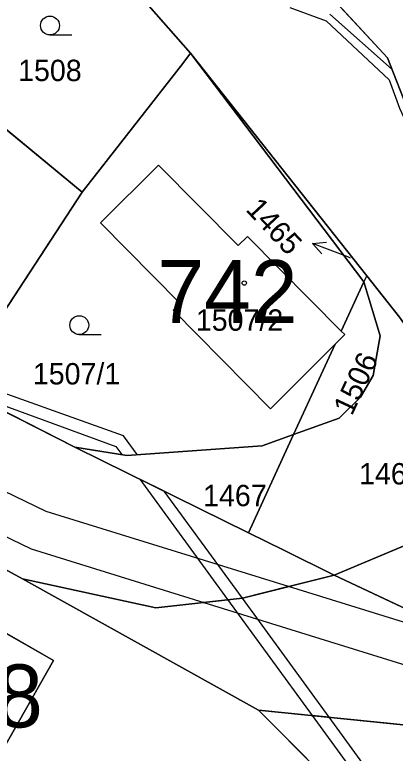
# Model space of a CAD drawing. Extents: x -689422 to -685210, y -987725 to -982160.
# Drawn here: x -687515.9 to -687485.6, y -985197.4 to -985138.7 of the extents above; entities that cross this region are included whole.
import ezdxf

# ---------------------------------------------------------------- set-up
doc = ezdxf.new("R2010")
doc.units = 0
for name, color, linetype in [('KN_Budovy', 7, 'Continuous'), ('KN_Budovy_cisla_domovni', 7, 'Continuous'), ('KN_Hranice_parcel', 7, 'Continuous'), ('KN_Parcelni cisla', 7, 'Continuous'), ('KN_Parcelni cisla_sipky', 7, 'Continuous'), ('KN_Polygon parcely', 7, 'Continuous'), ('KN_POZEMKY_ORNA PUDA', 7, 'Continuous'), ('KN_POZEMKY_OSTATNI PLOCHA', 7, 'Continuous'), ('KN_POZEMKY_ZAHRADA', 7, 'Continuous'), ('KN_POZEMKY_ZASTAVENA PLOCHA', 7, 'Continuous'), ('KN_VYUZITI_16_ostatni plocha_silnice', 7, 'Continuous'), ('KN_VYUZITI_17_ostatni plocha_ostatni komunikace', 7, 'Continuous'), ('KN_VYUZITI_26_ostatni plocha_jina plocha', 7, 'Continuous'), ('KN_Věcná břemena k části', 7, 'Continuous'), ('KN_Značky budov', 7, 'Continuous'), ('KN_Značky kultur', 7, 'Continuous')]:
    doc.layers.add(name, color=color, linetype=linetype)

msp = doc.modelspace()

# ---------------------------------------------------------------- linework, layer by layer
at = {"layer": 'KN_Budovy'}
for points in [[(-687509.07, -985155.23), (-687502.75, -985161.61), (-687503.3, -985162.16), (-687495.55, -985170.01), (-687490.4, -985164.88), (-687489.64, -985164.12), (-687489.92, -985163.84), (-687497.39, -985156.32), (-687498.11, -985157.04), (-687504.45, -985150.63)], [(-687517.94, -985199.04), (-687512.8, -985190.03), (-687520.02, -985185.9), (-687521.57, -985188.61), (-687523.48, -985187.55), (-687525.44, -985190.94), (-687523.52, -985192.03), (-687525.14, -985194.87)]]:
    msp.add_lwpolyline(points, close=True, dxfattribs=at)
at = {"layer": 'KN_Hranice_parcel'}
for p, q in [((-687512.44, -985129.75), (-687501.92, -985141.73)), ((-687523.89, -985141.78), (-687510.53, -985152.78)), ((-687501.92, -985141.73), (-687488.12, -985159.92)), ((-687487.9, -985159.44), (-687501.92, -985141.73)), ((-687520.91, -985168.67), (-687510.53, -985152.78)), ((-687488.12, -985159.92), (-687487.9, -985159.44)), ((-687488.12, -985159.92), (-687489.92, -985163.84)), ((-687490.4, -985164.88), (-687493.71, -985172.07)), ((-687522.02, -985179.85), (-687515.26, -985183.53)), ((-687515.26, -985183.53), (-687496.51, -985193.97)), ((-687496.51, -985193.97), (-687482.36, -985195.41))]:
    msp.add_line(p, q, dxfattribs=at)
for points in [[(-687498.39, -985128.96), (-687486.24, -985142.11), (-687484.53, -985146.5)], [(-687510.53, -985152.78), (-687502.53, -985142.57), (-687501.92, -985141.73)], [(-687490.4, -985164.88), (-687495.55, -985170.01), (-687503.3, -985162.16), (-687502.75, -985161.61), (-687509.07, -985155.23), (-687504.45, -985150.63), (-687498.11, -985157.04), (-687497.39, -985156.32), (-687489.92, -985163.84)], [(-687476.15, -985175.65), (-687485.3, -985162.72), (-687487.9, -985159.44)], [(-687488.12, -985159.92), (-687486.82, -985164.22), (-687487.38, -985167.37), (-687488.4, -985169.09), (-687490.1, -985170.77), (-687493.71, -985172.07)], [(-687489.92, -985163.84), (-687489.64, -985164.12), (-687490.4, -985164.88)], [(-687511.11, -985173.07), (-687517.42, -985169.87), (-687520.91, -985168.67)], [(-687493.71, -985172.07), (-687496.2, -985172.97), (-687506.96, -985173.72), (-687511.11, -985173.07)], [(-687493.71, -985172.07), (-687494.16, -985173.05), (-687497.3, -985179.87)], [(-687497.3, -985179.87), (-687508.96, -985174.13), (-687511.11, -985173.07)], [(-687476.15, -985175.65), (-687479.89, -985178.78), (-687490.49, -985183.23)], [(-687497.3, -985179.87), (-687494.5, -985181.25), (-687490.49, -985183.23)], [(-687490.49, -985183.23), (-687497.78, -985185.06), (-687504.67, -985185.84), (-687515.26, -985183.53)], [(-687461.38, -985189.63), (-687463.66, -985192.44), (-687478.69, -985188.79), (-687490.49, -985183.23)], [(-687517.94, -985199.04), (-687525.14, -985194.87), (-687523.52, -985192.03), (-687525.44, -985190.94), (-687523.48, -985187.55), (-687521.57, -985188.61), (-687520.02, -985185.9), (-687512.8, -985190.03), (-687517.94, -985199.04)], [(-687496.51, -985193.97), (-687488.82, -985201.7), (-687471.24, -985213.23)]]:
    msp.add_lwpolyline(points, dxfattribs=at)
at = {"layer": 'KN_Parcelni cisla_sipky'}
for p, q in [((-687492.212, -985156.865), (-687491.097, -985156.756)), ((-687489.41, -985157.94), (-687492.212, -985156.865)), ((-687492.212, -985156.865), (-687491.456, -985157.691)), ((-687489.18, -985158.04), (-687489.41, -985157.94))]:
    msp.add_line(p, q, dxfattribs=at)
at = {"layer": 'KN_Polygon parcely'}
for points in [[(-687477.82, -985079.87), (-687478.46, -985083.17), (-687478.74, -985084.59), (-687487.2, -985098.53), (-687496.1, -985107.65), (-687501.42, -985117.68), (-687501.06, -985119.02), (-687495.2, -985117.45), (-687494.29, -985120.83), (-687493.43, -985124.03), (-687492.53, -985127.39), (-687498.39, -985128.96), (-687486.24, -985142.11), (-687484.53, -985146.5), (-687481.33, -985143.96), (-687462.77, -985130.13), (-687459.26, -985128.6), (-687460.82, -985121.04), (-687463.05, -985110.27), (-687466.89, -985098.33), (-687473.31, -985078.4), (-687473.98, -985076.31)], [(-687510.53, -985152.78), (-687523.89, -985141.78), (-687545.55, -985123.7), (-687554.91, -985115.25), (-687577.01, -985137.74), (-687577.48, -985139.1), (-687537.11, -985161.39), (-687534.39, -985155.13), (-687545.1, -985149.82), (-687541.54, -985141.48), (-687518.99, -985151.11), (-687523.24, -985160.9), (-687525.6, -985166.31), (-687520.91, -985168.67)], [(-687510.53, -985152.78), (-687502.53, -985142.57), (-687501.92, -985141.73), (-687512.44, -985129.75), (-687515.05, -985132.39), (-687521.15, -985138.58), (-687523.89, -985141.78)], [(-687489.92, -985163.84), (-687488.12, -985159.92), (-687501.92, -985141.73), (-687502.53, -985142.57), (-687510.53, -985152.78), (-687520.91, -985168.67), (-687517.42, -985169.87), (-687511.11, -985173.07), (-687506.96, -985173.72), (-687496.2, -985172.97), (-687493.71, -985172.07), (-687490.4, -985164.88), (-687495.55, -985170.01), (-687503.3, -985162.16), (-687502.75, -985161.61), (-687509.07, -985155.23), (-687504.45, -985150.63), (-687498.11, -985157.04), (-687497.39, -985156.32)], [(-687501.92, -985141.73), (-687488.12, -985159.92), (-687487.9, -985159.44)], [(-687490.4, -985164.88), (-687489.64, -985164.12), (-687489.92, -985163.84), (-687497.39, -985156.32), (-687498.11, -985157.04), (-687504.45, -985150.63), (-687509.07, -985155.23), (-687502.75, -985161.61), (-687503.3, -985162.16), (-687495.55, -985170.01)], [(-687488.12, -985159.92), (-687486.82, -985164.22), (-687487.38, -985167.37), (-687488.4, -985169.09), (-687490.1, -985170.77), (-687493.71, -985172.07), (-687494.16, -985173.05), (-687497.3, -985179.87), (-687494.5, -985181.25), (-687490.49, -985183.23), (-687479.89, -985178.78), (-687476.15, -985175.65), (-687485.3, -985162.72), (-687487.9, -985159.44)], [(-687490.4, -985164.88), (-687493.71, -985172.07), (-687490.1, -985170.77), (-687488.4, -985169.09), (-687487.38, -985167.37), (-687486.82, -985164.22), (-687488.12, -985159.92), (-687489.92, -985163.84), (-687489.64, -985164.12)], [(-687511.11, -985173.07), (-687508.96, -985174.13), (-687497.3, -985179.87), (-687494.16, -985173.05), (-687493.71, -985172.07), (-687496.2, -985172.97), (-687506.96, -985173.72)], [(-687476.15, -985175.65), (-687479.89, -985178.78), (-687490.49, -985183.23), (-687478.69, -985188.79), (-687463.66, -985192.44), (-687461.38, -985189.63), (-687474.57, -985177.53)], [(-687471.24, -985213.23), (-687488.82, -985201.7), (-687496.51, -985193.97), (-687515.26, -985183.53), (-687522.02, -985179.85), (-687565.55, -985252.06), (-687533.67, -985270.95), (-687533.39, -985270.48), (-687518.37, -985280.02), (-687517.92, -985279.42), (-687494.8, -985246.63)], [(-687482.36, -985195.41), (-687481, -985195.61), (-687462.52, -985198.31), (-687455.3, -985199.67), (-687449.42, -985201.95), (-687452.77, -985199.74), (-687454.85, -985197.61), (-687461.38, -985189.63), (-687463.66, -985192.44), (-687478.69, -985188.79), (-687490.49, -985183.23), (-687497.78, -985185.06), (-687504.67, -985185.84), (-687515.26, -985183.53), (-687496.51, -985193.97)], [(-687517.94, -985199.04), (-687525.14, -985194.87), (-687523.52, -985192.03), (-687525.44, -985190.94), (-687523.48, -985187.55), (-687521.57, -985188.61), (-687520.02, -985185.9), (-687512.8, -985190.03)], [(-687517.94, -985199.04), (-687512.8, -985190.03), (-687520.02, -985185.9), (-687521.57, -985188.61), (-687523.48, -985187.55), (-687525.44, -985190.94), (-687523.52, -985192.03), (-687525.14, -985194.87)], [(-687488.82, -985201.7), (-687471.24, -985213.23), (-687459.96, -985220.36), (-687456.07, -985214.2), (-687455.88, -985213.89), (-687467.08, -985206.71), (-687482.36, -985195.41), (-687496.51, -985193.97)]]:
    msp.add_lwpolyline(points, close=True, dxfattribs=at)
for points in [[(-687452.77, -985199.74), (-687451, -985191.64), (-687479.55, -985156.68), (-687478.24, -985155.83), (-687483.15, -985149.84), (-687484.53, -985146.5), (-687486.24, -985142.11), (-687498.39, -985128.96), (-687499.29, -985125.6), (-687505.61, -985119.92), (-687515.93, -985110.64), (-687519.79, -985107.17), (-687530.18, -985097.82), (-687547.85, -985082.73)], [(-687545.22, -985101.04), (-687533.51, -985110), (-687529.47, -985113.51), (-687525.18, -985117.42), (-687515.52, -985126.77), (-687512.44, -985129.75), (-687501.92, -985141.73), (-687487.9, -985159.44), (-687485.3, -985162.72), (-687476.15, -985175.65), (-687469.96, -985179.14), (-687461.38, -985189.63), (-687454.85, -985197.61)], [(-687553.2, -985164.2), (-687522.02, -985179.85), (-687515.26, -985183.53), (-687504.67, -985185.84), (-687497.78, -985185.06), (-687490.49, -985183.23), (-687494.5, -985181.25), (-687497.3, -985179.87), (-687508.96, -985174.13), (-687511.11, -985173.07), (-687517.42, -985169.87), (-687520.91, -985168.67), (-687525.6, -985166.31), (-687537.11, -985161.39), (-687577.48, -985139.1)]]:
    msp.add_lwpolyline(points, dxfattribs=at)
at = {"layer": 'KN_POZEMKY_ORNA PUDA'}
for p, q in [((-687522.02, -985179.85), (-687515.26, -985183.53)), ((-687515.26, -985183.53), (-687496.51, -985193.97)), ((-687512.8, -985190.03), (-687520.02, -985185.9)), ((-687517.94, -985199.04), (-687512.8, -985190.03)), ((-687496.51, -985193.97), (-687488.82, -985201.7))]:
    msp.add_line(p, q, dxfattribs=at)
at = {"layer": 'KN_POZEMKY_OSTATNI PLOCHA'}
for p, q in [((-687498.39, -985128.96), (-687486.24, -985142.11)), ((-687501.92, -985141.73), (-687512.44, -985129.75)), ((-687501.92, -985141.73), (-687487.9, -985159.44)), ((-687488.12, -985159.92), (-687501.92, -985141.73)), ((-687487.9, -985159.44), (-687501.92, -985141.73)), ((-687486.24, -985142.11), (-687484.53, -985146.5)), ((-687487.9, -985159.44), (-687488.12, -985159.92)), ((-687488.12, -985159.92), (-687487.9, -985159.44)), ((-687487.9, -985159.44), (-687485.3, -985162.72)), ((-687485.3, -985162.72), (-687487.9, -985159.44)), ((-687489.92, -985163.84), (-687488.12, -985159.92)), ((-687486.82, -985164.22), (-687488.12, -985159.92)), ((-687488.12, -985159.92), (-687486.82, -985164.22)), ((-687490.4, -985164.88), (-687489.64, -985164.12)), ((-687489.64, -985164.12), (-687489.92, -985163.84)), ((-687487.38, -985167.37), (-687486.82, -985164.22)), ((-687486.82, -985164.22), (-687487.38, -985167.37)), ((-687493.71, -985172.07), (-687490.4, -985164.88)), ((-687488.4, -985169.09), (-687487.38, -985167.37)), ((-687487.38, -985167.37), (-687488.4, -985169.09)), ((-687490.1, -985170.77), (-687488.4, -985169.09)), ((-687488.4, -985169.09), (-687490.1, -985170.77)), ((-687517.42, -985169.87), (-687511.11, -985173.07)), ((-687493.71, -985172.07), (-687490.1, -985170.77)), ((-687490.1, -985170.77), (-687493.71, -985172.07)), ((-687496.2, -985172.97), (-687493.71, -985172.07)), ((-687493.71, -985172.07), (-687494.16, -985173.05)), ((-687494.16, -985173.05), (-687493.71, -985172.07)), ((-687508.96, -985174.13), (-687511.11, -985173.07)), ((-687511.11, -985173.07), (-687506.96, -985173.72)), ((-687511.11, -985173.07), (-687508.96, -985174.13)), ((-687506.96, -985173.72), (-687496.2, -985172.97)), ((-687494.16, -985173.05), (-687497.3, -985179.87)), ((-687497.3, -985179.87), (-687494.16, -985173.05)), ((-687497.3, -985179.87), (-687508.96, -985174.13)), ((-687508.96, -985174.13), (-687497.3, -985179.87)), ((-687490.49, -985183.23), (-687479.89, -985178.78)), ((-687479.89, -985178.78), (-687490.49, -985183.23)), ((-687515.26, -985183.53), (-687522.02, -985179.85)), ((-687494.5, -985181.25), (-687497.3, -985179.87)), ((-687497.3, -985179.87), (-687494.5, -985181.25)), ((-687490.49, -985183.23), (-687494.5, -985181.25)), ((-687494.5, -985181.25), (-687490.49, -985183.23)), ((-687504.67, -985185.84), (-687515.26, -985183.53)), ((-687496.51, -985193.97), (-687515.26, -985183.53)), ((-687515.26, -985183.53), (-687504.67, -985185.84)), ((-687490.49, -985183.23), (-687497.78, -985185.06)), ((-687497.78, -985185.06), (-687490.49, -985183.23)), ((-687478.69, -985188.79), (-687490.49, -985183.23)), ((-687490.49, -985183.23), (-687478.69, -985188.79)), ((-687497.78, -985185.06), (-687504.67, -985185.84)), ((-687504.67, -985185.84), (-687497.78, -985185.06)), ((-687488.82, -985201.7), (-687496.51, -985193.97)), ((-687496.51, -985193.97), (-687482.36, -985195.41)), ((-687482.36, -985195.41), (-687496.51, -985193.97))]:
    msp.add_line(p, q, dxfattribs=at)
at = {"layer": 'KN_POZEMKY_ZAHRADA'}
for p, q in [((-687486.24, -985142.11), (-687498.39, -985128.96)), ((-687512.44, -985129.75), (-687501.92, -985141.73)), ((-687510.53, -985152.78), (-687523.89, -985141.78)), ((-687523.89, -985141.78), (-687510.53, -985152.78)), ((-687501.92, -985141.73), (-687502.53, -985142.57)), ((-687502.53, -985142.57), (-687501.92, -985141.73)), ((-687501.92, -985141.73), (-687488.12, -985159.92)), ((-687484.53, -985146.5), (-687486.24, -985142.11)), ((-687502.53, -985142.57), (-687510.53, -985152.78)), ((-687510.53, -985152.78), (-687502.53, -985142.57)), ((-687504.45, -985150.63), (-687509.07, -985155.23)), ((-687498.11, -985157.04), (-687504.45, -985150.63)), ((-687510.53, -985152.78), (-687520.91, -985168.67)), ((-687520.91, -985168.67), (-687510.53, -985152.78)), ((-687509.07, -985155.23), (-687502.75, -985161.61)), ((-687497.39, -985156.32), (-687498.11, -985157.04)), ((-687489.92, -985163.84), (-687497.39, -985156.32)), ((-687488.12, -985159.92), (-687489.92, -985163.84)), ((-687502.75, -985161.61), (-687503.3, -985162.16)), ((-687503.3, -985162.16), (-687495.55, -985170.01)), ((-687495.55, -985170.01), (-687490.4, -985164.88)), ((-687490.4, -985164.88), (-687493.71, -985172.07)), ((-687511.11, -985173.07), (-687517.42, -985169.87)), ((-687493.71, -985172.07), (-687496.2, -985172.97)), ((-687506.96, -985173.72), (-687511.11, -985173.07)), ((-687496.2, -985172.97), (-687506.96, -985173.72))]:
    msp.add_line(p, q, dxfattribs=at)
at = {"layer": 'KN_POZEMKY_ZASTAVENA PLOCHA'}
for p, q in [((-687509.07, -985155.23), (-687504.45, -985150.63)), ((-687504.45, -985150.63), (-687498.11, -985157.04)), ((-687502.75, -985161.61), (-687509.07, -985155.23)), ((-687498.11, -985157.04), (-687497.39, -985156.32)), ((-687497.39, -985156.32), (-687489.92, -985163.84)), ((-687503.3, -985162.16), (-687502.75, -985161.61)), ((-687495.55, -985170.01), (-687503.3, -985162.16)), ((-687489.64, -985164.12), (-687490.4, -985164.88)), ((-687489.92, -985163.84), (-687489.64, -985164.12)), ((-687490.4, -985164.88), (-687495.55, -985170.01)), ((-687520.02, -985185.9), (-687512.8, -985190.03)), ((-687512.8, -985190.03), (-687517.94, -985199.04))]:
    msp.add_line(p, q, dxfattribs=at)
at = {"layer": 'KN_VYUZITI_16_ostatni plocha_silnice'}
for p, q in [((-687498.39, -985128.96), (-687486.24, -985142.11)), ((-687501.92, -985141.73), (-687512.44, -985129.75)), ((-687501.92, -985141.73), (-687487.9, -985159.44)), ((-687488.12, -985159.92), (-687501.92, -985141.73)), ((-687487.9, -985159.44), (-687501.92, -985141.73)), ((-687486.24, -985142.11), (-687484.53, -985146.5)), ((-687487.9, -985159.44), (-687488.12, -985159.92)), ((-687488.12, -985159.92), (-687487.9, -985159.44)), ((-687487.9, -985159.44), (-687485.3, -985162.72)), ((-687485.3, -985162.72), (-687487.9, -985159.44)), ((-687486.82, -985164.22), (-687488.12, -985159.92)), ((-687487.38, -985167.37), (-687486.82, -985164.22)), ((-687488.4, -985169.09), (-687487.38, -985167.37)), ((-687490.1, -985170.77), (-687488.4, -985169.09)), ((-687517.42, -985169.87), (-687511.11, -985173.07)), ((-687493.71, -985172.07), (-687490.1, -985170.77)), ((-687496.2, -985172.97), (-687493.71, -985172.07)), ((-687493.71, -985172.07), (-687494.16, -985173.05)), ((-687494.16, -985173.05), (-687493.71, -985172.07)), ((-687508.96, -985174.13), (-687511.11, -985173.07)), ((-687511.11, -985173.07), (-687506.96, -985173.72)), ((-687511.11, -985173.07), (-687508.96, -985174.13)), ((-687506.96, -985173.72), (-687496.2, -985172.97)), ((-687494.16, -985173.05), (-687497.3, -985179.87)), ((-687497.3, -985179.87), (-687494.16, -985173.05)), ((-687497.3, -985179.87), (-687508.96, -985174.13)), ((-687508.96, -985174.13), (-687497.3, -985179.87)), ((-687479.89, -985178.78), (-687490.49, -985183.23)), ((-687515.26, -985183.53), (-687522.02, -985179.85)), ((-687494.5, -985181.25), (-687497.3, -985179.87)), ((-687497.3, -985179.87), (-687494.5, -985181.25)), ((-687490.49, -985183.23), (-687494.5, -985181.25)), ((-687494.5, -985181.25), (-687490.49, -985183.23)), ((-687504.67, -985185.84), (-687515.26, -985183.53)), ((-687490.49, -985183.23), (-687497.78, -985185.06)), ((-687497.78, -985185.06), (-687504.67, -985185.84))]:
    msp.add_line(p, q, dxfattribs=at)
at = {"layer": 'KN_VYUZITI_17_ostatni plocha_ostatni komunikace'}
for p, q in [((-687489.92, -985163.84), (-687488.12, -985159.92)), ((-687488.12, -985159.92), (-687486.82, -985164.22)), ((-687490.4, -985164.88), (-687489.64, -985164.12)), ((-687489.64, -985164.12), (-687489.92, -985163.84)), ((-687486.82, -985164.22), (-687487.38, -985167.37)), ((-687493.71, -985172.07), (-687490.4, -985164.88)), ((-687487.38, -985167.37), (-687488.4, -985169.09)), ((-687488.4, -985169.09), (-687490.1, -985170.77)), ((-687490.1, -985170.77), (-687493.71, -985172.07)), ((-687488.82, -985201.7), (-687496.51, -985193.97)), ((-687496.51, -985193.97), (-687482.36, -985195.41))]:
    msp.add_line(p, q, dxfattribs=at)
at = {"layer": 'KN_VYUZITI_26_ostatni plocha_jina plocha'}
for p, q in [((-687490.49, -985183.23), (-687479.89, -985178.78)), ((-687496.51, -985193.97), (-687515.26, -985183.53)), ((-687515.26, -985183.53), (-687504.67, -985185.84)), ((-687497.78, -985185.06), (-687490.49, -985183.23)), ((-687478.69, -985188.79), (-687490.49, -985183.23)), ((-687490.49, -985183.23), (-687478.69, -985188.79)), ((-687504.67, -985185.84), (-687497.78, -985185.06)), ((-687482.36, -985195.41), (-687496.51, -985193.97))]:
    msp.add_line(p, q, dxfattribs=at)
at = {"layer": 'KN_Věcná břemena k části'}
for points in [[(-687622.19, -985128.85), (-687618.95, -985130.66), (-687616.83, -985128.22), (-687591.17, -985141.52), (-687548.05, -985164.98), (-687514.57, -985181.16), (-687500.86, -985185.41), (-687497.78, -985185.06), (-687494.13, -985184.14), (-687513.39, -985178.17), (-687546.59, -985162.13), (-687589.67, -985138.7), (-687617.59, -985124.22), (-687618.01, -985124.7), (-687618.31, -985124.35)], [(-687520.18, -985167.56), (-687520.68, -985168.32), (-687507.86, -985173), (-687507.38, -985173.65), (-687506.96, -985173.72), (-687506.14, -985173.66), (-687507.24, -985172.16)], [(-687504.01, -985176.57), (-687505.95, -985175.61), (-687498.96, -985185.19), (-687492.24, -985194.4), (-687490.89, -985194.54), (-687497.78, -985185.06)], [(-687494.13, -985184.14), (-687497.78, -985185.06), (-687500.86, -985185.41), (-687479.75, -985191.95), (-687454.25, -985198.22), (-687454.85, -985197.61), (-687457.84, -985193.96), (-687478.9, -985188.86)], [(-687492.24, -985194.4), (-687486.77, -985201.91), (-687485.96, -985201.32), (-687490.89, -985194.54)]]:
    msp.add_lwpolyline(points, close=True, dxfattribs=at)
msp.add_lwpolyline([(-687494.01, -985138.1), (-687491.13, -985139.16), (-687486.12, -985143.85), (-687485.29, -985146.1), (-687482.88, -985151.36), (-687480.76, -985154.18), (-687479, -985156.32), (-687478.49, -985155.99), (-687480.28, -985153.8), (-687482.34, -985151.08), (-687482.56, -985150.56), (-687483.15, -985149.84), (-687484.53, -985146.5), (-687485.88, -985143.03), (-687490.82, -985138.63)], dxfattribs=at)
at = {"layer": 'KN_Značky budov'}
msp.add_circle((-687497.637, -985160.019), 0.175, dxfattribs=at)
at = {"layer": 'KN_Značky kultur'}
for p, q in [((-687513.083, -985140.29), (-687511.333, -985140.29)), ((-687510.753, -985164.11), (-687509.003, -985164.11))]:
    msp.add_line(p, q, dxfattribs=at)
for centre in [(-687513.083, -985139.54), (-687510.753, -985163.36)]:
    msp.add_circle(centre, 0.75, dxfattribs=at)

# ---------------------------------------------------------------- texts
at = {"layer": 'KN_Budovy_cisla_domovni'}
for s, p in [('742', (-687504.547, -985163.194)), ('658', (-687524.807, -985195.344))]:
    msp.add_text(s, height=5, dxfattribs=at).set_placement(p)
at = {"layer": 'KN_Parcelni cisla'}
for s, p in [('1508', (-687515.62, -985143.96)), ('1507/2', (-687501.487, -985163.81)), ('1507/1', (-687514.447, -985168.08)), ('1466', (-687488.51, -985176.03)), ('1467', (-687500.91, -985177.76))]:
    msp.add_text(s, height=1.7, dxfattribs=at).set_placement(p)
for s, rotation, p in [('1465', 313, (-687497.59, -985154.214)), ('1506', 65, (-687489.076, -985170.634))]:
    msp.add_text(s, height=1.7, rotation=rotation, dxfattribs=at).set_placement(p)

doc.saveas('drawing.dxf')
